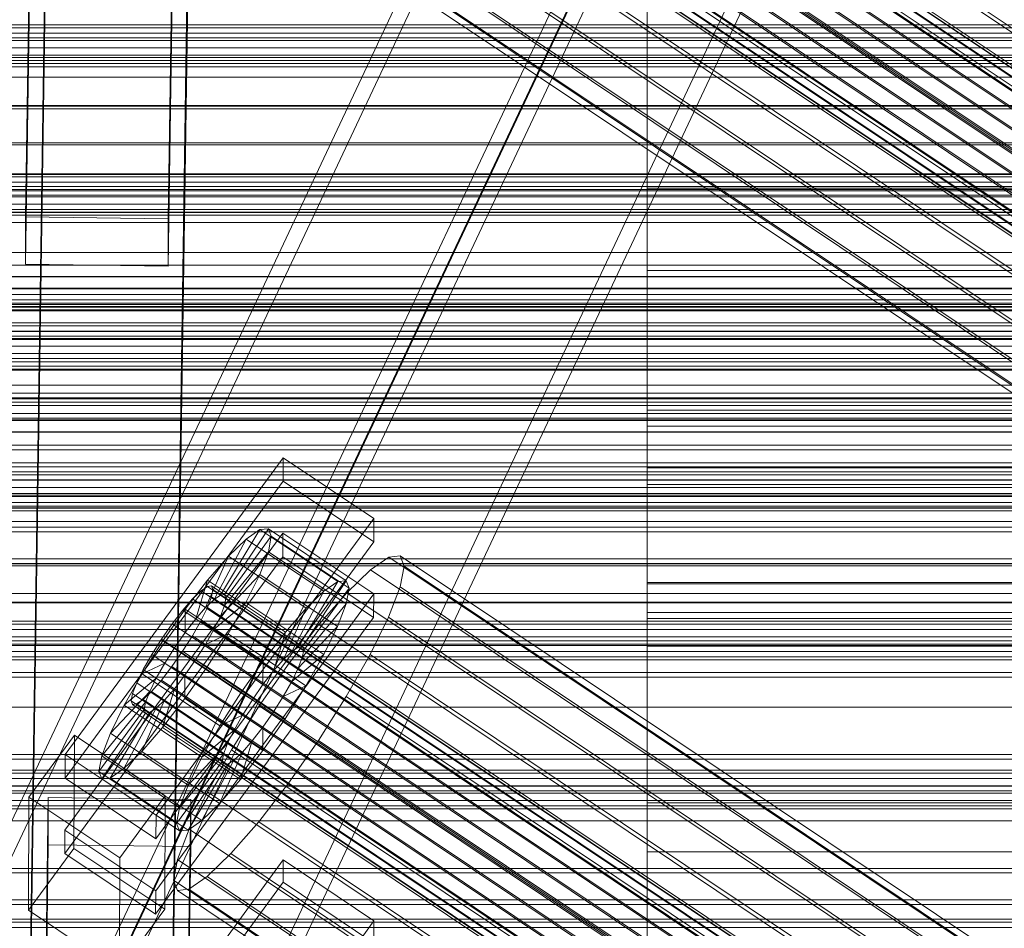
# Model space of a CAD drawing. Header units: millimetres. Extents: x -4395 to 65662, y -65530 to 6847.
# Tile 441 of 656: x -379 to -255, y -32966 to -32851. Entities that reach past the tile are written whole.
import ezdxf

# ---------------------------------------------------------------- set-up
doc = ezdxf.new("R2010")
doc.units = ezdxf.units.MM
for name, color, linetype, lineweight in [('frontal_C01', 7, 'Continuous', 0), ('frontal_C02', 7, 'Continuous', 0), ('frontal_C03', 7, 'Continuous', 0), ('frontal_C03-dry', 7, 'Continuous', 0), ('frontal_tolva', 7, 'Continuous', 0)]:
    doc.layers.add(name, color=color, linetype=linetype, lineweight=lineweight)

msp = doc.modelspace()

# ---------------------------------------------------------------- linework, layer by layer
at = {"layer": 'frontal_C01'}
for p, q in [((-439.114, -33076.949), (-299.114, -32779.554)), ((-439.114, -33081.465), (-299.114, -32784.07)), ((-280.886, -32787.451), (-420.886, -33084.846)), ((-420.886, -33089.362), (-280.886, -32791.967)), ((-439.114, -33119.287), (-299.114, -32821.892)), ((-439.114, -33123.803), (-299.114, -32826.408)), ((-280.886, -32829.789), (-420.886, -33127.184)), ((-420.886, -33131.7), (-280.886, -32834.305)), ((-300, -32905.051), (-300, -32900.053)), ((-300, -32900.053), (-300, -32907.319)), ((300, -32900.053), (-300, -32900.053)), ((-300, -32921.971), (-300, -32905.051)), ((300, -32905.051), (-300, -32905.051)), ((-300, -32907.319), (-300, -32926.352)), ((300, -32907.319), (-300, -32907.319)), ((-300, -32949.66), (-300, -32921.971)), ((300, -32921.971), (-300, -32921.971)), ((-300, -32926.352), (-300, -32955.857)), ((300, -32926.352), (-300, -32926.352)), ((-300, -32986.232), (-300, -32949.66)), ((300, -32949.66), (-300, -32949.66)), ((-300, -32955.857), (-300, -32993.821)), ((300, -32955.857), (-300, -32955.857)), ((-373.501, -32994.599), (-345.969, -32956.888)), ((-345.981, -32959.71), (-345.969, -32956.888)), ((-345.969, -32956.888), (-334.501, -32964.595)), ((-345.981, -32959.71), (-373.513, -32997.422)), ((-334.513, -32967.418), (-345.981, -32959.71)), ((-334.501, -32964.595), (-362.033, -33002.307)), ((-334.501, -32964.595), (-334.513, -32967.418))]:
    msp.add_line(p, q, dxfattribs=at)
at = {"layer": 'frontal_C02'}
for p, q in [((-378.512, -32875.624), (-375.644, -32682.219)), ((-357.646, -32682.462), (-360.514, -32875.867)), ((-378.512, -32881.585), (-375.644, -32688.18)), ((-360.514, -32881.829), (-357.646, -32688.424)), ((-356.348, -32789.478), (-142.549, -32932.453)), ((-355.53, -32788.916), (-141.731, -32931.891)), ((-355.017, -32788.86), (-141.218, -32931.835)), ((-354.844, -32789.314), (-141.045, -32932.29)), ((-357.415, -32790.509), (-143.617, -32933.484)), ((-355.022, -32790.248), (-141.224, -32933.224)), ((-358.659, -32791.938), (-144.861, -32934.913)), ((-355.541, -32791.598), (-141.742, -32934.573)), ((-356.363, -32793.272), (-142.565, -32936.247)), ((-146.196, -32936.643), (-359.995, -32793.667)), ((-341.461, -32793.759), (-157.152, -32917.013)), ((-361.332, -32795.58), (-147.533, -32938.555)), ((-357.434, -32795.155), (-143.635, -32938.13)), ((-358.68, -32797.12), (-144.881, -32940.095)), ((-362.578, -32797.544), (-148.779, -32940.52)), ((-334.981, -32797.523), (-150.672, -32920.778)), ((-363.648, -32799.428), (-149.85, -32942.403)), ((-360.017, -32799.032), (-146.218, -32942.008)), ((-160.922, -32921.894), (-345.231, -32798.64)), ((-361.352, -32800.762), (-147.554, -32943.737)), ((-364.471, -32801.101), (-150.672, -32944.077)), ((-362.596, -32802.191), (-148.798, -32945.166)), ((-365.168, -32803.385), (-151.369, -32946.361)), ((-364.989, -32802.451), (-151.191, -32945.427)), ((-363.664, -32803.221), (-149.865, -32946.197)), ((-338.003, -32802.839), (-153.694, -32926.093)), ((-364.995, -32803.84), (-151.196, -32946.815)), ((-364.482, -32803.784), (-150.683, -32946.759)), ((-349.002, -32804.037), (-164.693, -32927.291)), ((-341.52, -32808.384), (-157.211, -32931.638)), ((-352.519, -32809.582), (-168.21, -32932.836)), ((-345.291, -32813.781), (-160.982, -32937.035)), ((-378.512, -33009.014), (-375.644, -32815.609)), ((-357.646, -32815.853), (-360.514, -33009.258)), ((-355.541, -32814.897), (-171.232, -32938.152)), ((-349.061, -32818.662), (-164.752, -32941.916)), ((-357.863, -32819.62), (-173.554, -32942.875)), ((-378.512, -33014.976), (-375.644, -32821.571)), ((-360.514, -33015.219), (-357.646, -32821.814)), ((-352.572, -32822.694), (-168.263, -32945.949)), ((-359.326, -32823.43), (-175.016, -32946.684)), ((-355.584, -32825.603), (-171.275, -32948.858)), ((-359.83, -32826.066), (-175.521, -32949.32)), ((-359.341, -32827.349), (-175.032, -32950.603)), ((-357.893, -32827.191), (-173.584, -32950.445)), ((-300, -32871.975), (-300, -32833.559)), ((-300, -32846.291), (-300, -32882.371)), ((-425, -32870.271), (425, -32870.271)), ((-300, -32902.079), (-300, -32871.975)), ((300, -32871.975), (-300, -32871.975)), ((-360.514, -32875.867), (-378.512, -32875.624)), ((-378.512, -32875.624), (-378.512, -32881.585)), ((-360.514, -32881.829), (-360.514, -32875.867)), ((425, -32881.725), (-425, -32881.725)), ((-378.512, -32881.585), (-360.514, -32881.829)), ((-300, -32882.371), (-300, -32909.43)), ((300, -32882.371), (-300, -32882.371)), ((425, -32885.412), (-425, -32885.412)), ((-425, -32896.866), (425, -32896.866)), ((-300, -32921.819), (-300, -32902.079)), ((300, -32902.079), (-300, -32902.079)), ((-373.501, -32943.572), (-345.969, -32906.049)), ((-345.981, -32909.03), (-345.969, -32906.049)), ((-345.969, -32906.049), (-334.501, -32913.719)), ((-345.981, -32909.03), (-373.513, -32946.552)), ((-334.513, -32916.699), (-345.981, -32909.03)), ((-300, -32909.43), (-300, -32925.624)), ((300, -32909.43), (-300, -32909.43)), ((-334.501, -32913.719), (-362.033, -32951.241)), ((-334.501, -32913.719), (-334.513, -32916.699)), ((-353.892, -32923.402), (-348.918, -32915.141)), ((-353.378, -32923.346), (-347.835, -32915.024)), ((-348.918, -32915.141), (-350.645, -32916.329)), ((-347.835, -32915.024), (-348.918, -32915.141)), ((-348.918, -32915.141), (-339.088, -32921.715)), ((-347.835, -32915.024), (-338.005, -32921.597)), ((-347.47, -32915.983), (-347.835, -32915.024)), ((-373.539, -32953.109), (-346.008, -32915.587)), ((-354.71, -32923.964), (-350.645, -32916.329)), ((-353.205, -32923.8), (-347.47, -32915.983)), ((-350.645, -32916.329), (-352.899, -32918.505)), ((-350.645, -32916.329), (-340.816, -32922.903)), ((-347.847, -32917.955), (-347.47, -32915.983)), ((-347.47, -32915.983), (-337.64, -32922.557)), ((-346.02, -32918.568), (-346.008, -32915.587)), ((-346.008, -32915.587), (-334.539, -32923.256)), ((-362.045, -32954.221), (-334.513, -32916.699)), ((-346.02, -32918.568), (-373.551, -32956.09)), ((-355.777, -32924.995), (-352.899, -32918.505)), ((-352.899, -32918.505), (-355.525, -32921.522)), ((-353.384, -32924.734), (-347.847, -32917.955)), ((-352.899, -32918.505), (-343.069, -32925.079)), ((-348.941, -32920.804), (-347.847, -32917.955)), ((-347.847, -32917.955), (-338.017, -32924.528)), ((-334.551, -32926.237), (-346.02, -32918.568)), ((-332.629, -32918.62), (-334.938, -32920.207)), ((-331.181, -32918.462), (-332.629, -32918.62)), ((-332.629, -32918.62), (-148.32, -33041.874)), ((-330.692, -32919.745), (-331.181, -32918.462)), ((-331.181, -32918.462), (-146.872, -33041.717)), ((-334.938, -32920.207), (-337.95, -32923.116)), ((-334.938, -32920.207), (-150.629, -33043.462)), ((-331.197, -32922.381), (-330.692, -32919.745)), ((-330.692, -32919.745), (-146.383, -33042.999)), ((-355.525, -32921.522), (-358.345, -32925.173)), ((-357.021, -32926.424), (-355.525, -32921.522)), ((-355.525, -32921.522), (-345.695, -32928.095)), ((-353.902, -32926.084), (-348.941, -32920.804)), ((-350.678, -32924.338), (-348.941, -32920.804)), ((-348.941, -32920.804), (-339.111, -32927.378)), ((-338.005, -32921.597), (-343.549, -32929.919)), ((-339.088, -32921.715), (-338.005, -32921.597)), ((-338.005, -32921.597), (-337.64, -32922.557)), ((-355.53, -32922.306), (-356.348, -32922.869)), ((-355.017, -32922.25), (-355.53, -32922.306)), ((-355.53, -32922.306), (-141.731, -33065.281)), ((-355.022, -32923.639), (-354.844, -32922.705)), ((-354.844, -32922.705), (-355.017, -32922.25)), ((-355.017, -32922.25), (-141.218, -33065.225)), ((-354.844, -32922.705), (-141.045, -33065.68)), ((-339.088, -32921.715), (-344.062, -32929.975)), ((-337.64, -32922.557), (-343.376, -32930.374)), ((-340.816, -32922.903), (-339.088, -32921.715)), ((-337.64, -32922.557), (-338.017, -32924.528)), ((-332.659, -32926.19), (-331.197, -32922.381)), ((-331.197, -32922.381), (-146.887, -33045.635)), ((-300, -32929.85), (-300, -32921.819)), ((300, -32921.819), (-300, -32921.819)), ((-334.539, -32923.256), (-362.071, -32960.779)), ((-357.415, -32923.899), (-358.659, -32925.328)), ((-356.348, -32922.869), (-357.415, -32923.899)), ((-357.415, -32923.899), (-143.617, -33066.875)), ((-356.348, -32922.869), (-142.549, -33065.844)), ((-355.777, -32924.995), (-354.71, -32923.964)), ((-355.541, -32924.988), (-355.022, -32923.639)), ((-355.022, -32923.639), (-141.224, -33066.614)), ((-354.71, -32923.964), (-353.892, -32923.402)), ((-344.88, -32930.538), (-354.71, -32923.964)), ((-353.892, -32923.402), (-353.378, -32923.346)), ((-344.062, -32929.975), (-353.892, -32923.402)), ((-353.205, -32923.8), (-353.384, -32924.734)), ((-343.549, -32929.919), (-353.378, -32923.346)), ((-353.378, -32923.346), (-353.205, -32923.8)), ((-343.376, -32930.374), (-353.205, -32923.8)), ((-340.816, -32922.903), (-344.88, -32930.538)), ((-343.069, -32925.079), (-340.816, -32922.903)), ((-337.95, -32923.116), (-341.461, -32927.149)), ((-337.95, -32923.116), (-153.641, -33046.371)), ((-334.539, -32923.256), (-334.551, -32926.237)), ((-358.345, -32925.173), (-361.166, -32929.21)), ((-358.659, -32925.328), (-359.995, -32927.058)), ((-358.659, -32925.328), (-144.861, -33068.303)), ((-358.345, -32925.173), (-358.357, -32928.153)), ((-348.515, -32931.746), (-358.345, -32925.173)), ((-357.021, -32926.424), (-355.777, -32924.995)), ((-356.363, -32926.662), (-355.541, -32924.988)), ((-345.947, -32931.568), (-355.777, -32924.995)), ((-355.541, -32924.988), (-141.742, -33067.964)), ((-354.725, -32927.758), (-350.678, -32924.338)), ((-353.384, -32924.734), (-353.902, -32926.084)), ((-343.554, -32931.308), (-353.384, -32924.734)), ((-352.938, -32928.314), (-350.678, -32924.338)), ((-350.678, -32924.338), (-340.848, -32930.911)), ((-343.069, -32925.079), (-345.947, -32931.568)), ((-345.695, -32928.095), (-343.069, -32925.079)), ((-338.017, -32924.528), (-343.554, -32931.308)), ((-338.017, -32924.528), (-339.111, -32927.378)), ((-362.083, -32963.759), (-334.551, -32926.237)), ((-358.357, -32928.153), (-357.021, -32926.424)), ((-347.191, -32932.997), (-357.021, -32926.424)), ((-353.902, -32926.084), (-354.725, -32927.758)), ((-344.073, -32932.658), (-353.902, -32926.084)), ((-334.981, -32930.914), (-332.659, -32926.19)), ((-332.659, -32926.19), (-148.35, -33049.445)), ((-300, -32925.624), (-300, -32929.85)), ((300, -32925.624), (-300, -32925.624)), ((-359.995, -32927.058), (-361.332, -32928.97)), ((-146.196, -33070.033), (-359.995, -32927.058)), ((-357.434, -32928.545), (-356.363, -32926.662)), ((-356.363, -32926.662), (-142.565, -33069.637)), ((-354.725, -32927.758), (-355.796, -32929.641)), ((-344.895, -32934.331), (-354.725, -32927.758)), ((-341.461, -32927.149), (-345.231, -32932.03)), ((-339.111, -32927.378), (-344.073, -32932.658)), ((-341.461, -32927.149), (-157.152, -33050.404)), ((-339.111, -32927.378), (-340.848, -32930.911)), ((-361.332, -32928.97), (-362.578, -32930.935)), ((-361.332, -32928.97), (-147.533, -33071.945)), ((-359.693, -32930.066), (-358.357, -32928.153)), ((-358.68, -32930.51), (-357.434, -32928.545)), ((-358.357, -32928.153), (-348.527, -32934.727)), ((-357.434, -32928.545), (-143.635, -33071.521)), ((-355.796, -32929.641), (-352.938, -32928.314)), ((-355.569, -32932.462), (-352.938, -32928.314)), ((-352.938, -32928.314), (-343.108, -32934.887)), ((-348.515, -32931.746), (-345.695, -32928.095)), ((-345.695, -32928.095), (-347.191, -32932.997)), ((-361.166, -32929.21), (-363.797, -32933.358)), ((-359.693, -32930.066), (-361.166, -32929.21)), ((-361.166, -32929.21), (-351.336, -32935.783)), ((-360.939, -32932.03), (-359.693, -32930.066)), ((-349.863, -32936.639), (-359.693, -32930.066)), ((-355.796, -32929.641), (-357.042, -32931.606)), ((-345.966, -32936.215), (-355.796, -32929.641)), ((-344.062, -32929.975), (-344.88, -32930.538)), ((-343.549, -32929.919), (-344.062, -32929.975)), ((-343.376, -32930.374), (-343.549, -32929.919)), ((300, -32929.85), (-300, -32929.85)), ((-362.578, -32930.935), (-363.648, -32932.818)), ((-362.578, -32930.935), (-148.779, -33073.91)), ((-360.017, -32932.423), (-358.68, -32930.51)), ((-358.68, -32930.51), (-144.881, -33073.486)), ((-344.88, -32930.538), (-345.947, -32931.568)), ((-340.848, -32930.911), (-344.895, -32934.331)), ((-344.073, -32932.658), (-343.554, -32931.308)), ((-343.554, -32931.308), (-343.376, -32930.374)), ((-340.848, -32930.911), (-343.108, -32934.887)), ((-338.003, -32936.229), (-334.981, -32930.914)), ((-334.981, -32930.914), (-150.672, -33054.168)), ((-360.939, -32932.03), (-363.797, -32933.358)), ((-362.01, -32933.914), (-360.939, -32932.03)), ((-361.352, -32934.152), (-360.017, -32932.423)), ((-351.109, -32938.604), (-360.939, -32932.03)), ((-360.017, -32932.423), (-146.218, -33075.398)), ((-358.39, -32936.499), (-355.569, -32932.462)), ((-357.042, -32931.606), (-358.378, -32933.518)), ((-357.042, -32931.606), (-355.569, -32932.462)), ((-347.212, -32938.179), (-357.042, -32931.606)), ((-355.569, -32932.462), (-345.739, -32939.035)), ((-351.336, -32935.783), (-348.515, -32931.746)), ((-345.231, -32932.03), (-349.002, -32937.427)), ((-348.527, -32934.727), (-348.515, -32931.746)), ((-345.947, -32931.568), (-347.191, -32932.997)), ((-160.922, -33055.285), (-345.231, -32932.03)), ((-344.895, -32934.331), (-344.073, -32932.658)), ((-363.797, -32933.358), (-366.057, -32937.334)), ((-362.01, -32933.914), (-366.057, -32937.334)), ((-363.648, -32932.818), (-364.471, -32934.492)), ((-363.797, -32933.358), (-353.967, -32939.931)), ((-363.648, -32932.818), (-149.85, -33075.793)), ((-362.833, -32935.587), (-362.01, -32933.914)), ((-352.18, -32940.487), (-362.01, -32933.914)), ((-358.378, -32933.518), (-359.714, -32935.248)), ((-358.378, -32933.518), (-358.39, -32936.499)), ((-348.548, -32940.092), (-358.378, -32933.518)), ((-347.191, -32932.997), (-348.527, -32934.727)), ((-364.471, -32934.492), (-364.989, -32935.842)), ((-364.471, -32934.492), (-150.672, -33077.467)), ((-362.596, -32935.581), (-361.352, -32934.152)), ((-361.352, -32934.152), (-147.554, -33077.127)), ((-359.714, -32935.248), (-361.21, -32940.15)), ((-359.714, -32935.248), (-360.958, -32936.677)), ((-349.884, -32941.821), (-359.714, -32935.248)), ((-348.527, -32934.727), (-349.863, -32936.639)), ((-345.966, -32936.215), (-344.895, -32934.331)), ((-343.108, -32934.887), (-345.966, -32936.215)), ((-343.108, -32934.887), (-345.739, -32939.035)), ((-362.833, -32935.587), (-367.794, -32940.867)), ((-364.989, -32935.842), (-365.168, -32936.776)), ((-364.989, -32935.842), (-151.191, -33078.817)), ((-363.664, -32936.612), (-362.596, -32935.581)), ((-363.351, -32936.937), (-362.833, -32935.587)), ((-353.003, -32942.161), (-362.833, -32935.587)), ((-362.596, -32935.581), (-148.798, -33078.556)), ((-361.21, -32940.15), (-358.39, -32936.499)), ((-358.39, -32936.499), (-348.56, -32943.072)), ((-353.967, -32939.931), (-351.336, -32935.783)), ((-351.336, -32935.783), (-349.863, -32936.639)), ((-347.212, -32938.179), (-345.966, -32936.215)), ((-341.52, -32941.774), (-338.003, -32936.229)), ((-338.003, -32936.229), (-153.694, -33059.484)), ((-363.351, -32936.937), (-368.888, -32943.717)), ((-366.057, -32937.334), (-367.794, -32940.867)), ((-362.025, -32937.707), (-366.09, -32945.342)), ((-366.057, -32937.334), (-356.228, -32943.907)), ((-365.168, -32936.776), (-364.995, -32937.23)), ((-365.168, -32936.776), (-151.369, -33079.751)), ((-364.995, -32937.23), (-364.482, -32937.174)), ((-364.995, -32937.23), (-151.196, -33080.205)), ((-364.482, -32937.174), (-363.664, -32936.612)), ((-364.482, -32937.174), (-150.683, -33080.15)), ((-360.958, -32936.677), (-363.836, -32943.166)), ((-363.664, -32936.612), (-149.865, -33079.587)), ((-363.53, -32937.871), (-363.351, -32936.937)), ((-353.521, -32943.511), (-363.351, -32936.937)), ((-362.025, -32937.707), (-362.843, -32938.27)), ((-360.958, -32936.677), (-362.025, -32937.707)), ((-352.196, -32944.281), (-362.025, -32937.707)), ((-351.128, -32943.25), (-360.958, -32936.677)), ((-349.002, -32937.427), (-352.519, -32942.972)), ((-349.863, -32936.639), (-351.109, -32938.604)), ((-349.002, -32937.427), (-164.693, -33060.682)), ((-363.53, -32937.871), (-369.265, -32945.688)), ((-363.357, -32938.326), (-368.9, -32946.648)), ((-362.843, -32938.27), (-367.817, -32946.53)), ((-363.357, -32938.326), (-363.53, -32937.871)), ((-353.7, -32944.445), (-363.53, -32937.871)), ((-362.843, -32938.27), (-363.357, -32938.326)), ((-353.527, -32944.899), (-363.357, -32938.326)), ((-353.014, -32944.843), (-362.843, -32938.27)), ((-353.967, -32939.931), (-351.109, -32938.604)), ((-351.109, -32938.604), (-352.18, -32940.487)), ((-348.548, -32940.092), (-347.212, -32938.179)), ((-345.739, -32939.035), (-347.212, -32938.179)), ((-363.836, -32943.166), (-361.21, -32940.15)), ((-361.21, -32940.15), (-351.38, -32946.723)), ((-356.228, -32943.907), (-353.967, -32939.931)), ((-349.884, -32941.821), (-348.548, -32940.092)), ((-345.739, -32939.035), (-348.56, -32943.072)), ((-348.56, -32943.072), (-348.548, -32940.092)), ((-378.086, -32948.931), (-372.35, -32941.114)), ((-372.408, -32955.421), (-372.35, -32941.114)), ((-372.35, -32941.114), (-360.882, -32948.783)), ((-367.794, -32940.867), (-368.888, -32943.717)), ((-367.794, -32940.867), (-357.964, -32947.441)), ((-356.228, -32943.907), (-352.18, -32940.487)), ((-352.18, -32940.487), (-353.003, -32942.161)), ((-357.964, -32947.441), (-353.003, -32942.161)), ((-353.003, -32942.161), (-353.521, -32943.511)), ((-351.38, -32946.723), (-349.884, -32941.821)), ((-351.128, -32943.25), (-349.884, -32941.821)), ((-345.291, -32947.171), (-341.52, -32941.774)), ((-341.52, -32941.774), (-157.211, -33065.029)), ((-373.501, -32943.572), (-373.513, -32946.552)), ((-362.033, -32951.241), (-373.501, -32943.572)), ((-368.888, -32943.717), (-369.265, -32945.688)), ((-368.888, -32943.717), (-359.058, -32950.29)), ((-366.09, -32945.342), (-363.836, -32943.166)), ((-363.836, -32943.166), (-354.006, -32949.74)), ((-359.058, -32950.29), (-353.521, -32943.511)), ((-357.964, -32947.441), (-356.228, -32943.907)), ((-352.519, -32942.972), (-355.541, -32948.287)), ((-354.006, -32949.74), (-351.128, -32943.25)), ((-353.521, -32943.511), (-353.7, -32944.445)), ((-352.519, -32942.972), (-168.21, -33066.227)), ((-352.196, -32944.281), (-351.128, -32943.25)), ((-348.56, -32943.072), (-351.38, -32946.723)), ((-359.436, -32952.262), (-353.7, -32944.445)), ((-359.07, -32953.222), (-353.527, -32944.899)), ((-357.987, -32953.104), (-353.014, -32944.843)), ((-356.26, -32951.916), (-352.196, -32944.281)), ((-353.7, -32944.445), (-353.527, -32944.899)), ((-353.527, -32944.899), (-353.014, -32944.843)), ((-353.014, -32944.843), (-352.196, -32944.281)), ((-369.265, -32945.688), (-368.9, -32946.648)), ((-369.265, -32945.688), (-359.436, -32952.262)), ((-367.817, -32946.53), (-366.09, -32945.342)), ((-366.09, -32945.342), (-356.26, -32951.916)), ((-373.513, -32946.552), (-362.045, -32954.221)), ((-368.9, -32946.648), (-367.817, -32946.53)), ((-368.9, -32946.648), (-359.07, -32953.222)), ((-367.817, -32946.53), (-357.987, -32953.104)), ((-359.058, -32950.29), (-357.964, -32947.441)), ((-351.38, -32946.723), (-354.006, -32949.74)), ((-349.061, -32952.052), (-345.291, -32947.171)), ((-345.291, -32947.171), (-160.982, -33070.426)), ((-378.086, -32948.931), (-378.143, -32963.238)), ((-366.618, -32956.601), (-378.086, -32948.931)), ((-360.882, -32948.783), (-366.618, -32956.601)), ((-360.882, -32948.783), (-360.939, -32963.09)), ((-355.541, -32948.287), (-357.863, -32953.011)), ((-355.541, -32948.287), (-171.232, -33071.542)), ((-378.512, -33142.405), (-375.644, -32949)), ((-375.644, -32954.961), (-375.644, -32949)), ((-375.644, -32949), (-357.646, -32949.243)), ((-357.646, -32949.243), (-360.514, -33142.648)), ((-357.646, -32949.243), (-357.646, -32955.204)), ((-354.006, -32949.74), (-356.26, -32951.916)), ((-362.045, -32954.221), (-362.033, -32951.241)), ((-359.436, -32952.262), (-359.058, -32950.29)), ((-359.07, -32953.222), (-359.436, -32952.262)), ((-356.26, -32951.916), (-357.987, -32953.104)), ((-352.572, -32956.085), (-349.061, -32952.052)), ((-349.061, -32952.052), (-164.752, -33075.307)), ((-373.539, -32953.109), (-373.551, -32956.09)), ((-362.071, -32960.779), (-373.539, -32953.109)), ((-357.863, -32953.011), (-359.326, -32956.82)), ((-357.987, -32953.104), (-359.07, -32953.222)), ((-357.863, -32953.011), (-173.554, -33076.265)), ((-378.512, -33148.366), (-375.644, -32954.961)), ((-357.646, -32955.204), (-375.644, -32954.961)), ((-372.408, -32955.421), (-378.143, -32963.238)), ((-373.551, -32956.09), (-362.083, -32963.759)), ((-360.939, -32963.09), (-372.408, -32955.421)), ((-360.514, -33148.609), (-357.646, -32955.204)), ((-355.584, -32958.994), (-352.572, -32956.085)), ((-352.572, -32956.085), (-168.263, -33079.339)), ((-366.675, -32970.907), (-366.618, -32956.601)), ((-359.326, -32956.82), (-359.83, -32959.456)), ((-359.326, -32956.82), (-175.016, -33080.075)), ((-359.83, -32959.456), (-359.341, -32960.739)), ((-359.83, -32959.456), (-175.521, -33082.711)), ((-357.893, -32960.581), (-355.584, -32958.994)), ((-355.584, -32958.994), (-171.275, -33082.248)), ((-362.083, -32963.759), (-362.071, -32960.779)), ((-359.341, -32960.739), (-357.893, -32960.581)), ((-359.341, -32960.739), (-175.032, -33083.994)), ((-357.893, -32960.581), (-173.584, -33083.836)), ((-378.143, -32963.238), (-366.675, -32970.907)), ((-366.675, -32970.907), (-360.939, -32963.09))]:
    msp.add_line(p, q, dxfattribs=at)
at = {"layer": 'frontal_C03'}
for p, q in [((1270, -32851.326), (-1230, -32851.326)), ((1270, -32851.712), (-1230, -32851.712)), ((1270, -32852.378), (-1230, -32852.378)), ((-1230, -32853.31), (1270, -32853.31)), ((1270, -32854.252), (-1230, -32854.252)), ((1270, -32855.184), (-1230, -32855.184)), ((1270, -32855.483), (-1230, -32855.483)), ((1270, -32855.85), (-1230, -32855.85)), ((1270, -32856.236), (-1230, -32856.236)), ((1270, -32856.665), (-1230, -32856.665)), ((1270, -32861.557), (-1230, -32861.557)), ((1270, -32861.642), (-1230, -32861.642)), ((1270, -32866.257), (-1230, -32866.257)), ((1270, -32866.499), (-1230, -32866.499)), ((1270, -32870.167), (-1230, -32870.167)), ((1270, -32870.553), (-1230, -32870.553)), ((1270, -32871.219), (-1230, -32871.219)), ((1270, -32871.793), (-1230, -32871.793)), ((-1230, -32872.151), (1270, -32872.151)), ((1270, -32872.857), (-1230, -32872.857)), ((1270, -32873.093), (-1230, -32873.093)), ((1270, -32874.025), (-1230, -32874.025)), ((1270, -32874.691), (-1230, -32874.691)), ((1270, -32875.025), (-1230, -32875.025)), ((1270, -32875.077), (-1230, -32875.077)), ((1270, -32875.388), (-1230, -32875.388)), ((1516, -32883.163), (-1476, -32883.163)), ((1516, -32883.19), (-1476, -32883.19)), ((1516, -32884.632), (-1476, -32884.632)), ((1516, -32884.708), (-1476, -32884.708)), ((1270, -32886.117), (-1230, -32886.117)), ((1270, -32886.528), (-1230, -32886.528)), ((1516, -32887.372), (-1476, -32887.372)), ((1516, -32887.485), (-1476, -32887.485)), ((-1230, -32886.955), (1270, -32886.955)), ((1270, -32887.022), (-1230, -32887.022)), ((1270, -32889.008), (-1230, -32889.008)), ((1270, -32889.394), (-1230, -32889.394)), ((1270, -32890.06), (-1230, -32890.06)), ((1516, -32890.967), (-1476, -32890.967)), ((-1476, -32891.1), (1516, -32891.1)), ((-1230, -32890.992), (1270, -32890.992)), ((1270, -32891.934), (-1230, -32891.934)), ((1270, -32892.866), (-1230, -32892.866)), ((1270, -32893.532), (-1230, -32893.532)), ((1270, -32893.918), (-1230, -32893.918)), ((1516, -32894.868), (-1476, -32894.868)), ((1516, -32895.002), (-1476, -32895.002)), ((1270, -32897.904), (-1230, -32897.904)), ((1516, -32898.483), (-1476, -32898.483)), ((1516, -32898.596), (-1476, -32898.596)), ((1270, -32898.615), (-1230, -32898.615)), ((1270, -32899.013), (-1230, -32899.013)), ((1270, -32899.441), (-1230, -32899.441)), ((1516, -32901.261), (-1476, -32901.261)), ((1516, -32901.337), (-1476, -32901.337)), ((1516, -32902.779), (-1476, -32902.779)), ((1516, -32902.805), (-1476, -32902.805)), ((1270, -32906.701), (-1230, -32906.701)), ((1270, -32907.19), (-1230, -32907.19)), ((1270, -32907.849), (-1230, -32907.849)), ((1270, -32908.235), (-1230, -32908.235)), ((1270, -32908.901), (-1230, -32908.901)), ((-1230, -32909.833), (1270, -32909.833)), ((1270, -32910.581), (-1230, -32910.581)), ((1270, -32910.775), (-1230, -32910.775)), ((1270, -32910.943), (-1230, -32910.943)), ((1270, -32911.707), (-1230, -32911.707)), ((1270, -32912.17), (-1230, -32912.17)), ((1270, -32912.373), (-1230, -32912.373)), ((1270, -32912.419), (-1230, -32912.419)), ((1270, -32912.759), (-1230, -32912.759)), ((1270, -32914.101), (-1230, -32914.101)), ((1270, -32919.47), (-1230, -32919.47)), ((1270, -32919.712), (-1230, -32919.712)), ((1270, -32924.326), (-1230, -32924.326)), ((1270, -32924.411), (-1230, -32924.411)), ((1270, -32926.69), (-1230, -32926.69)), ((1270, -32927.076), (-1230, -32927.076)), ((1270, -32927.742), (-1230, -32927.742)), ((-1230, -32928.674), (1270, -32928.674)), ((1270, -32929.616), (-1230, -32929.616)), ((1270, -32930.548), (-1230, -32930.548)), ((1270, -32931.214), (-1230, -32931.214)), ((1270, -32931.6), (-1230, -32931.6)), ((1270, -32945.53), (-1230, -32945.53)), ((1270, -32945.917), (-1230, -32945.917)), ((1270, -32946.583), (-1230, -32946.583)), ((-1230, -32947.515), (1270, -32947.515)), ((1270, -32948.457), (-1230, -32948.457)), ((1270, -32949.389), (-1230, -32949.389)), ((1270, -32950.055), (-1230, -32950.055)), ((1270, -32950.441), (-1230, -32950.441)), ((1270, -32964.371), (-1230, -32964.371)), ((1270, -32964.758), (-1230, -32964.758)), ((1270, -32965.424), (-1230, -32965.424))]:
    msp.add_line(p, q, dxfattribs=at)
at = {"layer": 'frontal_C03-dry'}
for p, q in [((1303.75, -32857.946), (-1276.25, -32857.946)), ((-1276.25, -32861.946), (1303.75, -32861.946)), ((1302.5, -32872.314), (-1277.5, -32872.314)), ((-1277.5, -32876.314), (1302.5, -32876.314)), ((1270, -32880.103), (-1230, -32880.103)), ((1301.25, -32886.683), (-1278.75, -32886.683)), ((-1230, -32886.103), (1270, -32886.103)), ((-1230, -32890.103), (1270, -32890.103)), ((-1278.75, -32890.683), (1301.25, -32890.683)), ((-1231.25, -32894.472), (1268.75, -32894.472)), ((1300, -32901.051), (-1280, -32901.051)), ((1268.75, -32900.472), (-1231.25, -32900.472)), ((-1280, -32905.051), (1300, -32905.051)), ((1268.75, -32904.472), (-1231.25, -32904.472)), ((-1232.5, -32908.84), (1267.5, -32908.84)), ((1267.5, -32914.84), (-1232.5, -32914.84)), ((1298.75, -32915.42), (-1281.25, -32915.42)), ((1267.5, -32918.84), (-1232.5, -32918.84)), ((-1281.25, -32919.42), (1298.75, -32919.42)), ((-1233.75, -32923.209), (1266.25, -32923.209)), ((1297.5, -32929.789), (-1282.5, -32929.789)), ((1266.25, -32929.209), (-1233.75, -32929.209)), ((-1282.5, -32933.789), (1297.5, -32933.789)), ((1266.25, -32933.209), (-1233.75, -32933.209)), ((-1235, -32937.577), (1265, -32937.577)), ((1265, -32943.577), (-1235, -32943.577)), ((1296.25, -32944.157), (-1283.75, -32944.157)), ((1265, -32947.577), (-1235, -32947.577)), ((-1283.75, -32948.157), (1296.25, -32948.157)), ((-1236.25, -32951.946), (1263.75, -32951.946)), ((1295, -32958.526), (-1285, -32958.526)), ((1263.75, -32957.946), (-1236.25, -32957.946)), ((-1285, -32962.526), (1295, -32962.526)), ((1263.75, -32961.946), (-1236.25, -32961.946))]:
    msp.add_line(p, q, dxfattribs=at)
at = {"layer": 'frontal_tolva'}
msp.add_line((-1821.5, -32853), (1821.5, -32853), dxfattribs=at)

doc.saveas('drawing.dxf')
